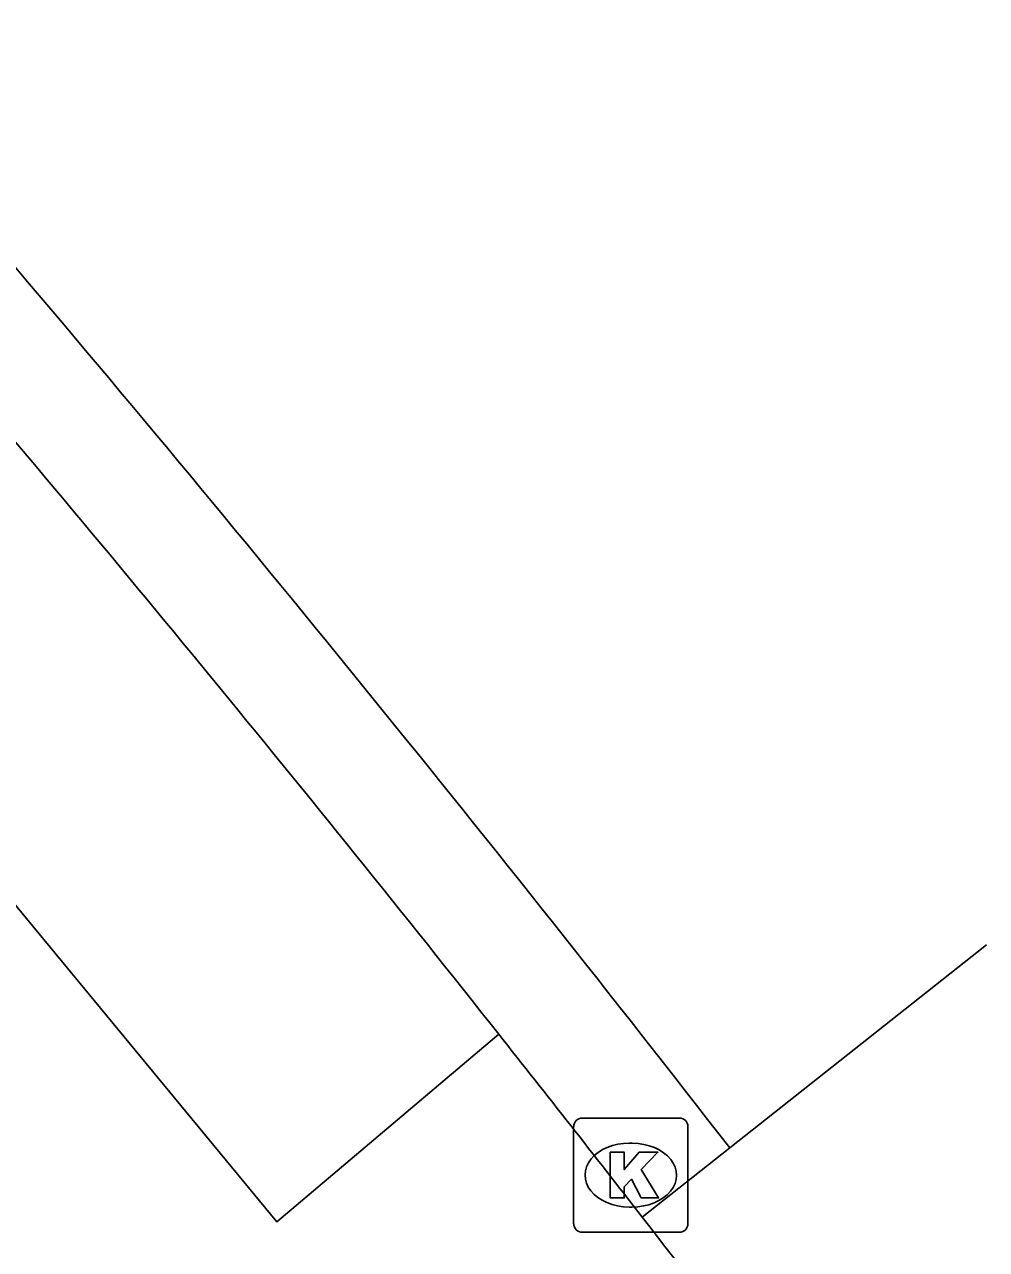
# Model space of a CAD drawing. Extents: x 160379 to 161131, y 383940 to 384849.
# Drawn here: x 161014.46 to 161022.9, y 384505.45 to 384516.19 of the extents above; entities that cross this region are included whole.
import ezdxf

# ---------------------------------------------------------------- set-up
doc = ezdxf.new("R2010")
doc.units = 0
for name, color, linetype in [('IMGEO_Fietspad_gesloten', 7, 'Continuous'), ('IMGEO_Fietspad_open', 7, 'Continuous'), ('IMGEO_Kolk', 7, 'Continuous'), ('IMGEO_Voetpad_open', 7, 'Continuous')]:
    doc.layers.add(name, color=color, linetype=linetype)

msp = doc.modelspace()

# ---------------------------------------------------------------- linework, layer by layer
at = {"layer": 'IMGEO_Fietspad_gesloten'}
msp.add_lwpolyline([(161020.645, 384506.341), (161022.895, 384508.122)], dxfattribs=at)
msp.add_arc((160840.325, 384366.495), 228.193, 37.79505, 40.3282, dxfattribs=at)
at = {"layer": 'IMGEO_Fietspad_open'}
msp.add_lwpolyline([(161020.645, 384506.341), (161019.878, 384505.734)], dxfattribs=at)
for centre, radius, start, end in [((160848.71, 384373.006), 216.598, 38.32979, 40.45935), ((160878.153, 384395.894), 179.306, 37.77647, 38.4274), ((160833.195, 384360.899), 236.279, 36.96204, 37.80557)]:
    msp.add_arc(centre, radius, start, end, dxfattribs=at)
at = {"layer": 'IMGEO_Kolk'}
for p, q in [((161019.277, 384505.676), (161019.277, 384506.528)), ((161019.352, 384506.602), (161020.204, 384506.602)), ((161020.278, 384506.528), (161020.278, 384505.676)), ((161019.765, 384506.382), (161019.79, 384506.382)), ((161019.788, 384505.822), (161019.763, 384505.822)), ((161020.204, 384505.602), (161019.352, 384505.602))]:
    msp.add_line(p, q, dxfattribs=at)
for points in [[(161019.277, 384505.676), (161019.277, 384506.528)], [(161019.352, 384506.602), (161020.204, 384506.602)], [(161020.278, 384506.528), (161020.278, 384505.676)], [(161019.598, 384506.302), (161019.721, 384506.302), (161019.721, 384506.151), (161019.851, 384506.302), (161020.015, 384506.302), (161019.869, 384506.151), (161020.022, 384505.902), (161019.87, 384505.902), (161019.785, 384506.066), (161019.721, 384505.999), (161019.721, 384505.902), (161019.598, 384505.902), (161019.598, 384506.302)], [(161020.204, 384505.602), (161019.352, 384505.602)]]:
    msp.add_lwpolyline(points, dxfattribs=at)
for centre, start, end in [((161019.354, 384506.526), 91.552, 178.448), ((161019.354, 384506.526), 91.552, 178.448), ((161020.202, 384506.526), 1.552, 88.448), ((161020.202, 384506.526), 1.552, 88.448), ((161019.354, 384505.678), 181.552, 268.448), ((161019.354, 384505.678), 181.552, 268.448), ((161020.202, 384505.678), 271.552, 358.448), ((161020.202, 384505.678), 271.552, 358.448)]:
    msp.add_arc(centre, 0.0765, start, end, dxfattribs=at)
for centre, major_axis, ratio, start_param, end_param in [((161019.764, 384506.102), (-0.387, 0.002), 0.722429, 4.712389, 7.853982), ((161019.789, 384506.102), (-0.39, 0.002), 0.717154, 1.570796, 4.712389)]:
    msp.add_ellipse(centre, major_axis=major_axis, ratio=ratio, start_param=start_param, end_param=end_param, dxfattribs=at)
at = {"layer": 'IMGEO_Voetpad_open'}
msp.add_lwpolyline([(161008.126, 384520.057), (161006.11, 384518.408), (161009.666, 384514.187), (161016.675, 384505.693), (161018.621, 384507.337)], dxfattribs=at)

doc.saveas('drawing.dxf')
